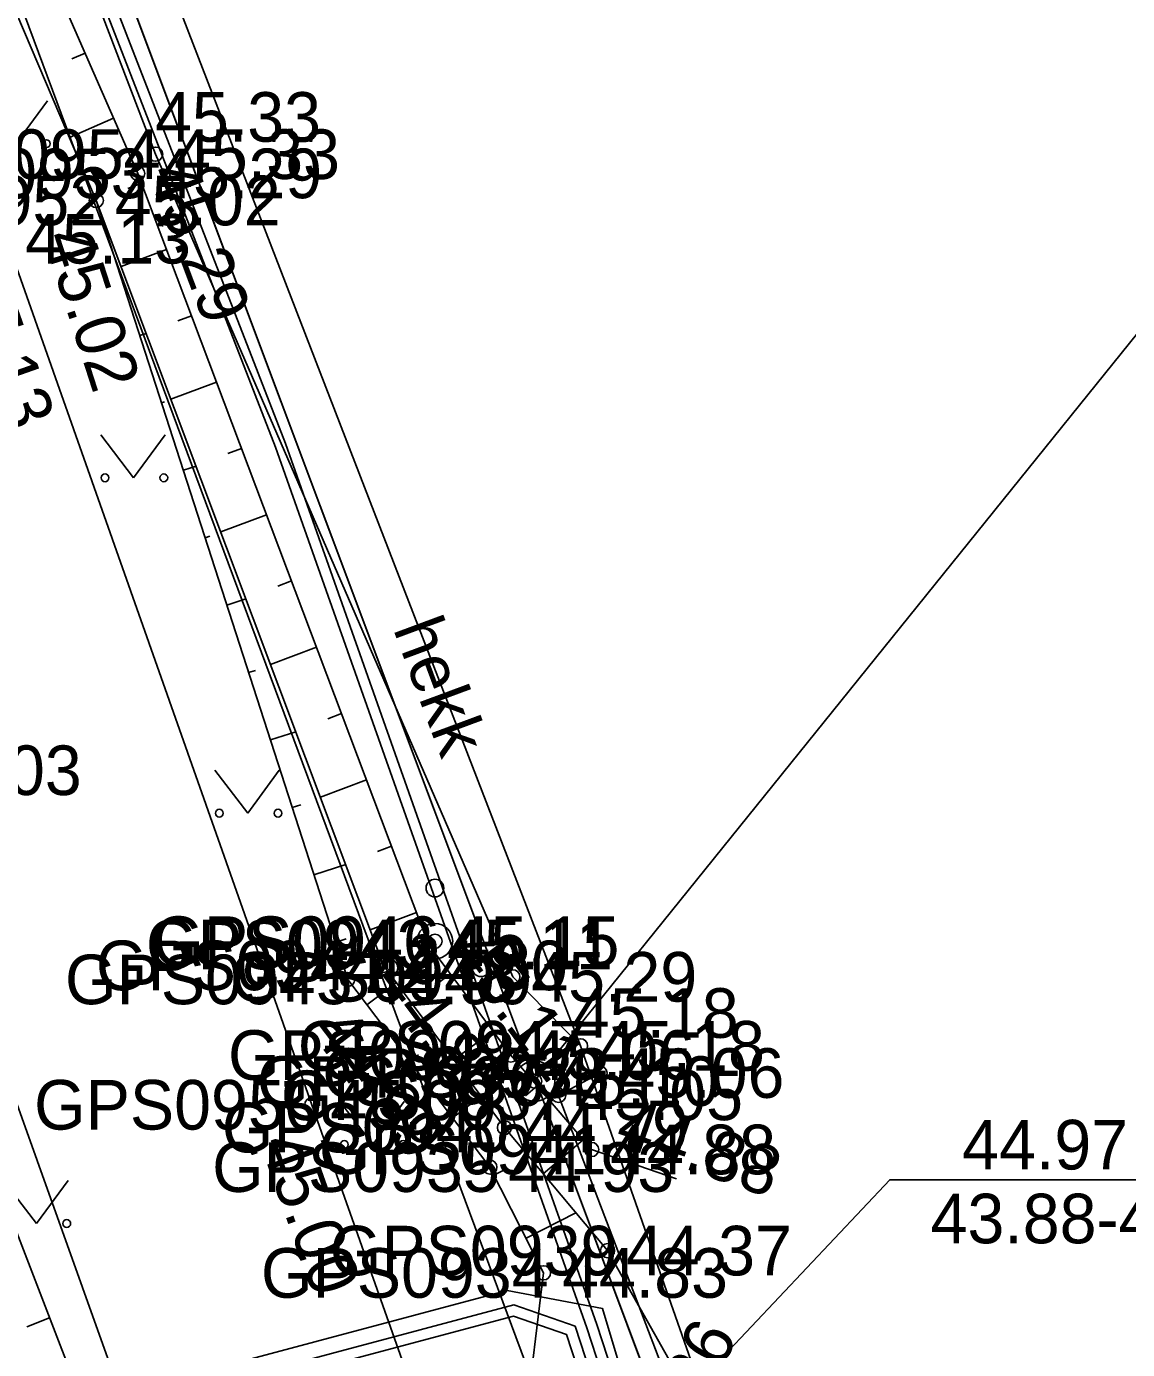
# Model space of a CAD drawing. Extents: x 551623 to 559850, y 6561220 to 6567135.
# Drawn here: x 557157.99 to 557173.53, y 6565658.96 to 6565677.64 of the extents above; entities that cross this region are included whole.
import ezdxf

# ---------------------------------------------------------------- set-up
doc = ezdxf.new("R2010")
doc.units = 0
for name, color, linetype in [('AED', 7, 'Continuous'), ('HALJASTUS', 7, 'Continuous'), ('KORGUS-EH2000', 7, 'Continuous'), ('KPOHULIIN', 7, 'Continuous'), ('MOOTKORG-EH2000', 7, 'Continuous'), ('MOOTMPUNKT', 7, 'Continuous'), ('MOOTNR', 7, 'Continuous'), ('MOOTPIIR', 7, 'Continuous'), ('MPKAABEL', 7, 'Continuous'), ('MPOHULIIN', 7, 'Continuous'), ('PIIR', 7, 'Continuous'), ('PIIRIMLEITUD', 7, 'Continuous'), ('PUU', 7, 'Continuous'), ('RELJEEF', 7, 'Continuous'), ('TEE', 7, 'Continuous'), ('TRUUP', 7, 'Continuous')]:
    doc.layers.add(name, color=color, linetype=linetype)

msp = doc.modelspace()

# ---------------------------------------------------------------- linework, layer by layer
at = {"layer": 'AED'}
msp.add_lwpolyline([(557166.088, 6565662.867), (557165.504, 6565662.552), (557168.954, 6565653.509), (557173.01, 6565642.746)], dxfattribs=at)
at = {"layer": 'HALJASTUS'}
for p, q in [((557157.845, 6565675.982), (557158.291, 6565676.589)), ((557159.041, 6565671.874), (557159.504, 6565671.267)), ((557159.504, 6565671.267), (557159.95, 6565671.874)), ((557160.653, 6565667.141), (557161.116, 6565666.534)), ((557161.116, 6565666.534), (557161.562, 6565667.141)), ((557162.417, 6565662.465), (557162.88, 6565661.858)), ((557162.88, 6565661.858), (557163.326, 6565662.465)), ((557157.671, 6565661.35), (557158.134, 6565660.743)), ((557158.134, 6565660.743), (557158.58, 6565661.35))]:
    msp.add_line(p, q, dxfattribs=at)
msp.add_lwpolyline([(557146.371, 6565713.803), (557146.071, 6565713.209), (557149.889, 6565703.919), (557154.723, 6565689.12), (557159.816, 6565675.834), (557164.858, 6565664.225), (557165.813, 6565663.251)], dxfattribs=at)
for centre in [(557158.273, 6565675.982), (557159.103, 6565671.267), (557159.932, 6565671.267), (557160.715, 6565666.534), (557161.544, 6565666.534), (557162.479, 6565661.858), (557163.308, 6565661.858), (557158.562, 6565660.743)]:
    msp.add_circle(centre, 0.055, dxfattribs=at)
at = {"layer": 'KORGUS-EH2000'}
for centre in [(557159.816, 6565675.834), (557159.564, 6565675.562), (557158.979, 6565675.18), (557163.669, 6565664.68), (557163.033, 6565664.386), (557162.527, 6565664.188), (557165.813, 6565663.251), (557162.021, 6565662.419), (557165.97, 6565661.788)]:
    msp.add_circle(centre, 0.1, dxfattribs=at)
at = {"layer": 'KPOHULIIN'}
msp.add_lwpolyline([(557153.703, 6565689.258), (557170.996, 6565642.742), (557188.463, 6565596.007), (557203.873, 6565554.539)], dxfattribs=at)
at = {"layer": 'MOOTMPUNKT'}
for centre in [(557159.816, 6565675.834), (557159.564, 6565675.562), (557158.979, 6565675.18), (557163.669, 6565664.68), (557163.759, 6565664.727), (557163.033, 6565664.386), (557162.527, 6565664.188), (557164.858, 6565664.225), (557165.813, 6565663.251), (557164.828, 6565663.121), (557166.088, 6565662.867), (557165.167, 6565662.753), (557162.021, 6565662.419), (557165.504, 6565662.552), (557164.74, 6565662.097), (557165.97, 6565661.788), (557164.534, 6565661.539), (557166.195, 6565660.361), (557165.292, 6565660.047)]:
    msp.add_circle(centre, 0.1, dxfattribs=at)
at = {"layer": 'MOOTPIIR'}
msp.add_lwpolyline([(557216.491, 6565555.797), (557212.624, 6565553.114), (557210.514, 6565552.349), (557205.874, 6565555.444), (557204.861, 6565559.233), (557195.504, 6565582.248), (557189.332, 6565598.167), (557176.218, 6565634.197), (557174.03, 6565640.102), (557173.01, 6565642.746), (557165.813, 6565663.251), (557153.477, 6565695.143)], dxfattribs=at)
at = {"layer": 'MPKAABEL'}
for points in [[(557188.548, 6565598.692), (557188.2, 6565598.718), (557187.721, 6565599.754), (557177.683, 6565625.509), (557172.814, 6565638.437), (557171.697, 6565642.979), (557168.187, 6565652.165), (557167.262, 6565655.589), (557166.044, 6565659.319), (557161.649, 6565671.749), (557157.5, 6565682.422), (557144.324, 6565686.031), (557144.252, 6565688.32), (557143.817, 6565693.4), (557141.734, 6565698.255), (557128.945, 6565725.821), (557129.024, 6565726.455), (557135.182, 6565727.691), (557135.853, 6565727.913)], [(557209.732, 6565551.775), (557208.974, 6565550.692), (557207.404, 6565549.657), (557206.754, 6565549.944), (557204.71, 6565554.095), (557195.922, 6565577.384), (557192.113, 6565587.963), (557191.587, 6565590.183), (557188.187, 6565598.385), (557187.588, 6565599.68), (557177.543, 6565625.455), (557172.671, 6565638.39), (557171.554, 6565642.933), (557168.044, 6565652.12), (557167.118, 6565655.546), (557165.901, 6565659.272), (557161.507, 6565671.698), (557157.386, 6565682.297), (557144.178, 6565685.914), (557143.348, 6565686.055)], [(557188.548, 6565598.692), (557187.875, 6565599.817), (557172.894, 6565638.449), (557171.765, 6565643.124), (557168.471, 6565651.705), (557166.124, 6565659.543), (557164.776, 6565659.799), (557155.378, 6565657.29), (557150.73, 6565663.434)], [(557187.456, 6565599.606), (557177.403, 6565625.401), (557172.528, 6565638.343), (557171.411, 6565642.887), (557167.901, 6565652.074), (557166.974, 6565655.503), (557165.736, 6565659.294), (557164.874, 6565659.594), (557157.078, 6565657.517), (557142.525, 6565654.193), (557141.608, 6565653.807), (557141.26, 6565653.022), (557136.914, 6565641.202), (557134.897, 6565635.657), (557131.035, 6565624.808), (557126.58, 6565612.013), (557124.657, 6565607.634)], [(557124.798, 6565607.582), (557126.72, 6565611.959), (557131.176, 6565624.758), (557135.038, 6565635.606), (557137.055, 6565641.15), (557141.399, 6565652.966), (557141.721, 6565653.692), (557142.571, 6565654.05), (557157.114, 6565657.371), (557164.868, 6565659.437), (557165.617, 6565659.177), (557166.831, 6565655.46), (557167.758, 6565652.029), (557171.268, 6565642.841), (557172.386, 6565638.297), (557177.262, 6565625.348), (557187.324, 6565599.533)]]:
    msp.add_lwpolyline(points, dxfattribs=at)
at = {"layer": 'MPOHULIIN'}
msp.add_lwpolyline([(557153.703, 6565689.258), (557170.996, 6565642.742), (557188.463, 6565596.007), (557203.873, 6565554.539)], dxfattribs=at)
at = {"layer": 'PIIR'}
msp.add_lwpolyline([(557169.97, 6565369.7), (557178.6, 6565401.44), (557191.37, 6565459.67), (557200.72, 6565502.33), (557207.99, 6565535.49), (557196.11, 6565551.01), (557181.52, 6565590.04), (557157.5, 6565654.27), (557143.03, 6565692.36), (557127.82, 6565722.36), (557090.07, 6565796.84), (557098.32, 6565822.27), (557112.7, 6565823.81), (557104.44, 6565797.12), (557104.79, 6565790.25), (557125.5, 6565749.51), (557153.03, 6565695.14), (557165.18, 6565662.77), (557205.13, 6565556), (557206.12, 6565554.71), (557210.7, 6565548.72), (557217.51, 6565539.84)], dxfattribs=at)
for points in [[(557153.03, 6565695.14), (557125.5, 6565749.51), (557201.55, 6565751.98), (557221.04, 6565732.05), (557165.18, 6565662.77)], [(557221.04, 6565732.05), (557261.47, 6565690), (557262.54, 6565687.68), (557262.21, 6565684.68), (557253.96, 6565672.24), (557244.92, 6565658.88), (557239.68, 6565647.67), (557235.81, 6565635.09), (557232.31, 6565621.12), (557216.16, 6565551.43), (557215.43, 6565552.43), (557210.88, 6565558.36), (557206.12, 6565554.71), (557205.13, 6565556), (557165.18, 6565662.77)]]:
    msp.add_lwpolyline(points, close=True, dxfattribs=at)
at = {"layer": 'PIIRIMLEITUD'}
msp.add_circle((557165.167, 6565662.753), 0.285, dxfattribs=at)
at = {"layer": 'PUU'}
for centre, radius in [((557163.759, 6565665.477), 0.125), ((557163.759, 6565664.727), 0.25), ((557163.109, 6565664.352), 0.125), ((557164.409, 6565664.352), 0.125)]:
    msp.add_circle(centre, radius, dxfattribs=at)
at = {"layer": 'RELJEEF'}
for p, q in [((557158.82, 6565677.259), (557158.636, 6565677.179)), ((557159.222, 6565676.343), (557158.6, 6565676.071)), ((557159.616, 6565675.425), (557159.424, 6565675.352)), ((557159.969, 6565674.489), (557159.329, 6565674.248)), ((557159.286, 6565674.228), (557159.3, 6565674.232)), ((557160.322, 6565673.553), (557160.129, 6565673.481)), ((557159.593, 6565673.276), (557159.683, 6565673.305)), ((557160.675, 6565672.618), (557160.032, 6565672.375)), ((557159.901, 6565672.325), (557159.941, 6565672.338)), ((557161.028, 6565671.682), (557160.835, 6565671.609)), ((557160.208, 6565671.373), (557160.387, 6565671.431)), ((557161.381, 6565670.746), (557160.736, 6565670.503)), ((557160.515, 6565670.421), (557160.582, 6565670.443)), ((557161.733, 6565669.811), (557161.54, 6565669.737)), ((557160.822, 6565669.47), (557161.091, 6565669.557)), ((557162.086, 6565668.875), (557161.439, 6565668.631)), ((557161.129, 6565668.518), (557161.224, 6565668.549)), ((557162.439, 6565667.939), (557162.245, 6565667.866)), ((557161.437, 6565667.567), (557161.795, 6565667.682)), ((557162.792, 6565667.004), (557162.142, 6565666.758)), ((557161.744, 6565666.615), (557161.865, 6565666.654)), ((557163.145, 6565666.068), (557162.95, 6565665.994)), ((557162.051, 6565665.663), (557162.499, 6565665.808)), ((557163.498, 6565665.132), (557162.845, 6565664.886)), ((557162.358, 6565664.712), (557162.506, 6565664.759)), ((557163.977, 6565664.265), (557163.812, 6565664.143)), ((557162.799, 6565663.829), (557163.214, 6565664.144)), ((557164.574, 6565663.463), (557164.025, 6565663.055)), ((557163.403, 6565663.032), (557163.525, 6565663.125)), ((557164.007, 6565662.235), (557164.41, 6565662.541)), ((557165.201, 6565662.685), (557165.037, 6565662.544)), ((557165.852, 6565661.926), (557165.288, 6565661.443)), ((557164.591, 6565661.426), (557164.741, 6565661.502)), ((557165.044, 6565660.535), (557165.749, 6565660.893)), ((557158.32, 6565659.411), (557157.998, 6565659.287))]:
    msp.add_line(p, q, dxfattribs=at)
for points in [[(557145.993, 6565714.409), (557145.078, 6565713.679), (557144.683, 6565712.288), (557147.792, 6565703.558), (557153.174, 6565688.809), (557158.979, 6565675.18), (557163.033, 6565664.386), (557164.74, 6565662.097), (557166.195, 6565660.361), (557167.208, 6565658.562)], [(557146.306, 6565713.669), (557145.802, 6565713.203), (557149.694, 6565703.664), (557153.79, 6565688.73), (557159.564, 6565675.562), (557163.669, 6565664.68), (557164.828, 6565663.121), (557165.97, 6565661.788), (557167.166, 6565661.374)], [(557165.043, 6565657.884), (557165.034, 6565657.912), (557165.292, 6565660.047), (557164.534, 6565661.539), (557162.527, 6565664.188), (557158.979, 6565675.18)], [(557154.742, 6565667.577), (557155.418, 6565666.946), (557160.214, 6565654.494), (557166.823, 6565635.253), (557166.13, 6565634.604), (557165.209, 6565634.534), (557158.883, 6565652.052), (557157.159, 6565650.361)]]:
    msp.add_lwpolyline(points, dxfattribs=at)
at = {"layer": 'TEE'}
for points in [[(557152.112, 6565688.481), (557157.713, 6565674.641), (557162.021, 6565662.419), (557165.82, 6565651.689), (557169.533, 6565641.358), (557173.023, 6565631.377), (557179.06, 6565614.785), (557185.909, 6565597.09), (557192.171, 6565581.122), (557199.262, 6565562.738), (557199.582, 6565562.573), (557200.758, 6565559.782), (557200.595, 6565559.238), (557202.926, 6565553.852), (557206.467, 6565546.966), (557208.553, 6565543.774), (557209.481, 6565542.658), (557210.82, 6565542.39), (557212.926, 6565542.8), (557215.219, 6565543.815)], [(557182.465, 6565595.086), (557175.639, 6565612.889), (557172.326, 6565621.701), (557167.164, 6565635.721), (557160.75, 6565654.334), (557156.171, 6565667.14), (557153.025, 6565675.538), (557150.862, 6565675.919), (557148.564, 6565674.705), (557146.52, 6565672.286)]]:
    msp.add_lwpolyline(points, dxfattribs=at)
at = {"layer": 'TRUUP'}
msp.add_lwpolyline([(557166.275, 6565657.218), (557170.178, 6565661.361), (557176.236, 6565661.361)], dxfattribs=at)

# ---------------------------------------------------------------- texts
at = {"layer": 'HALJASTUS'}
msp.add_text('hekk', height=0.7, rotation=290.3755, dxfattribs=at).set_placement((557163.164, 6565669.14))
at = {"layer": 'KORGUS-EH2000'}
for s, p in [(' 45.33', (557159.548, 6565676.01)), (' 45.18', (557165.443, 6565663.364))]:
    msp.add_text(s, height=0.7, dxfattribs=at).set_placement(p)
for s, rotation, p in [(' 45.29', 290.6657, (557159.606, 6565675.819)), (' 45.02', 287.89, (557158.146, 6565674.911)), (' 45.13', 289.4172, (557156.887, 6565674.35)), (' 45.11', 306.6328, (557163.809, 6565664.784)), (' 44.80', 306.7186, (557162.717, 6565664.378)), (' 44.99', 307.1468, (557161.83, 6565663.66)), (' 44.88', 340.9057, (557166.027, 6565661.954)), (' 45.00', 289.4985, (557161.196, 6565662.126)), (' 43.86', 62.8845, (557166.853, 6565656.827))]:
    msp.add_text(s, height=0.7, rotation=rotation, dxfattribs=at).set_placement(p)
at = {"layer": 'MOOTKORG-EH2000'}
for s, p in [(' 45.33', (557159.816, 6565675.484)), (' 45.29', (557159.564, 6565675.213)), (' 45.02', (557158.979, 6565674.83)), (' 45.13', (557157.713, 6565674.291)), (' 45.03', (557156.171, 6565666.79)), (' 45.11', (557163.669, 6565664.33)), (' 45.15', (557163.759, 6565664.377)), (' 44.80', (557163.033, 6565664.036)), (' 45.29', (557164.858, 6565663.875)), (' 44.99', (557162.527, 6565663.838)), (' 45.06', (557164.828, 6565662.771)), (' 45.18', (557165.813, 6565662.901)), (' 45.10', (557165.167, 6565662.403)), (' 45.06', (557166.088, 6565662.517)), (' 45.05', (557165.504, 6565662.202)), (' 45.00', (557162.021, 6565662.069)), (' 44.79', (557164.74, 6565661.747)), (' 44.88', (557165.97, 6565661.438)), (' 44.93', (557164.534, 6565661.189)), (' 44.37', (557166.195, 6565660.011)), (' 44.83', (557165.292, 6565659.696))]:
    msp.add_text(s, height=0.7, dxfattribs=at).set_placement(p)
at = {"layer": 'MOOTNR'}
for s, p in [('GPS0954 ', (557155.826, 6565675.484)), ('GPS0953 ', (557155.644, 6565675.213)), ('GPS0952 ', (557155.059, 6565674.83)), ('GPS0943 ', (557159.679, 6565664.33)), ('GPS0946 ', (557159.769, 6565664.377)), ('GPS0944 ', (557158.973, 6565664.036)), ('GPS0948 ', (557160.869, 6565663.875)), ('GPS0945 ', (557158.537, 6565663.838)), ('GPS0942 ', (557160.838, 6565662.771)), ('GPS0947 ', (557161.823, 6565662.901)), ('GPS0936 ', (557161.247, 6565662.403)), ('GPS0938 ', (557162.168, 6565662.517)), ('GPS0937 ', (557161.584, 6565662.202)), ('GPS0950 ', (557158.101, 6565662.069)), ('GPS0940 ', (557160.751, 6565661.747)), ('GPS0941 ', (557162.12, 6565661.438)), ('GPS0935 ', (557160.614, 6565661.189)), ('GPS0939 ', (557162.275, 6565660.011)), ('GPS0934 ', (557161.303, 6565659.696))]:
    msp.add_text(s, height=0.7, dxfattribs=at).set_placement(p)
at = {"layer": 'TRUUP'}
for s, p in [('44.97', (557171.2, 6565661.506)), ('43.88-43.84', (557170.754, 6565660.464))]:
    msp.add_text(s, height=0.7, dxfattribs=at).set_placement(p)

doc.saveas('drawing.dxf')
